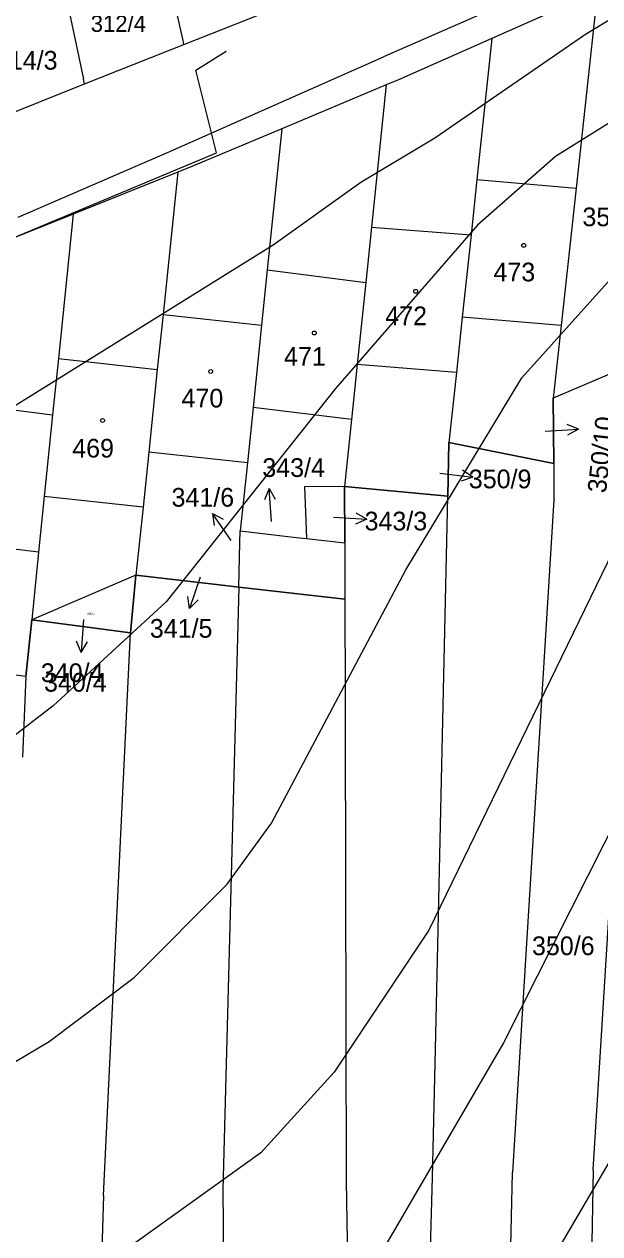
# Model space of a CAD drawing. Extents: x -555860 to -552701, y -1187050 to -1182291.
# Drawn here: x -554963 to -554910.8, y -1184615.5 to -1184505.6 of the extents above; entities that cross this region are included whole.
import ezdxf

# ---------------------------------------------------------------- set-up
doc = ezdxf.new("R2010")
doc.units = 0
for name, color, linetype in [('CYKLISTI_stav', 7, 'Continuous'), ('LEG_2b', 7, 'Continuous'), ('Level 16', 7, 'Continuous'), ('Level 25', 7, 'Continuous'), ('Level 32', 7, 'Continuous'), ('Level 40', 7, 'Continuous'), ('Level 41', 7, 'Continuous'), ('navrh_BV', 7, 'Continuous'), ('Poz předměty', 7, 'Continuous'), ('stav_BV', 7, 'Continuous')]:
    doc.layers.add(name, color=color, linetype=linetype)

msp = doc.modelspace()

# ---------------------------------------------------------------- linework, layer by layer
at = {"layer": 'CYKLISTI_stav'}
for p, q in [((-554921.92, -1184519.75), (-554912.91, -1184520.53)), ((-554931.49, -1184524.08), (-554922.45, -1184524.77)), ((-554940.96, -1184527.95), (-554932.01, -1184529.09)), ((-554950.43, -1184532), (-554941.48, -1184532.97)), ((-554914.27, -1184533.01), (-554923.25, -1184532.25)), ((-554959.94, -1184536.02), (-554950.95, -1184537.02)), ((-554923.78, -1184537.27), (-554932.78, -1184536.54)), ((-554969.44, -1184539.99), (-554960.46, -1184541.13)), ((-554933.3, -1184541.54), (-554942.25, -1184540.45)), ((-554942.77, -1184545.5), (-554951.73, -1184544.51)), ((-554952.25, -1184549.52), (-554961.22, -1184548.55)), ((-554961.74, -1184553.61), (-554970.7, -1184552.52))]:
    msp.add_line(p, q, dxfattribs=at)
msp.add_lwpolyline([(-554933.94, -1184547.65), (-554937.59, -1184547.66), (-554937.53, -1184549.18), (-554937.4, -1184552.36)], dxfattribs=at)
at = {"layer": 'Level 16'}
for p, q in [((-554912.7, -1184542.43), (-554913.73, -1184541.99)), ((-554915.7, -1184542.6), (-554912.7, -1184542.43)), ((-554912.7, -1184542.43), (-554913.67, -1184542.98)), ((-554925.27, -1184546.43), (-554922.29, -1184546.78)), ((-554922.29, -1184546.78), (-554923.22, -1184546.16)), ((-554922.29, -1184546.78), (-554923.34, -1184547.16)), ((-554940.8, -1184547.83), (-554941.22, -1184548.86)), ((-554940.58, -1184550.82), (-554940.8, -1184547.83)), ((-554940.8, -1184547.83), (-554940.23, -1184548.79)), ((-554944.23, -1184552.55), (-554945.94, -1184550.09)), ((-554945.94, -1184550.09), (-554944.96, -1184550.62)), ((-554945.94, -1184550.09), (-554945.78, -1184551.19)), ((-554934.93, -1184550.44), (-554931.93, -1184550.61)), ((-554931.93, -1184550.61), (-554932.96, -1184551.05)), ((-554931.93, -1184550.61), (-554932.9, -1184550.06)), ((-554947.07, -1184555.88), (-554948.02, -1184558.73)), ((-554948.02, -1184558.73), (-554948.18, -1184557.62)), ((-554948.02, -1184558.73), (-554947.23, -1184557.94)), ((-554957.65, -1184559.72), (-554957.86, -1184562.71)), ((-554957.86, -1184562.71), (-554958.29, -1184561.68)), ((-554957.86, -1184562.71), (-554957.29, -1184561.75))]:
    msp.add_line(p, q, dxfattribs=at)
at = {"layer": 'Level 25'}
for centre in [(-554917.66, -1184525.73), (-554927.48, -1184529.9), (-554936.69, -1184533.69), (-554946.1, -1184537.19), (-554955.92, -1184541.64)]:
    msp.add_circle(centre, 0.175, dxfattribs=at)
at = {"layer": 'Level 32'}
msp.add_lwpolyline([(-554906.81, -1184536.13), (-554914.99, -1184539.6), (-554914.94, -1184545.54), (-554924.46, -1184543.63), (-554924.57, -1184548.52), (-554933.94, -1184547.65), (-554933.92, -1184552.75), (-554933.92, -1184554.33), (-554933.92, -1184555.43), (-554933.91, -1184557.88), (-554943.55, -1184556.78), (-554945.57, -1184556.55), (-554952.89, -1184555.71), (-554953.39, -1184560.92), (-554962.36, -1184559.74), (-554962.89, -1184564.91), (-554971.84, -1184563.76)], dxfattribs=at)
at = {"layer": 'Level 40'}
msp.add_lwpolyline([(-554852.94, -1184504.75), (-554862.51, -1184509.32), (-554874.99, -1184513.34), (-554881.15, -1184516.78), (-554886.64, -1184520.55), (-554894.96, -1184528.87), (-554898.42, -1184533.31), (-554909.51, -1184553.42), (-554926.29, -1184587.94), (-554934.89, -1184600.84), (-554941.54, -1184608.19), (-554952.78, -1184616.23), (-554964.84, -1184622.47), (-554973.16, -1184625.38), (-554998.12, -1184632.03), (-555009.92, -1184633.71)], dxfattribs=at)
at = {"layer": 'Level 41'}
for points in [[(-554879.15, -1184498.78), (-554897.45, -1184506.83), (-554914.78, -1184517.64), (-554921.85, -1184523.88), (-554934.75, -1184538.72), (-554950.14, -1184558.13), (-554960.4, -1184567.56), (-554967.06, -1184572.65), (-554971.22, -1184575.19), (-554976.63, -1184577.6), (-554984.53, -1184580.32), (-555002.4, -1184585.65)], [(-555019.04, -1184562.85), (-554984.38, -1184551.2), (-554974.55, -1184546.9), (-554940.44, -1184525.68), (-554932.46, -1184519.98), (-554925.75, -1184515.95), (-554912.06, -1184506.55), (-554902.72, -1184500.83)], [(-555006.16, -1184613.04), (-554984.84, -1184608.67), (-554974.68, -1184605.41), (-554968.87, -1184602.84), (-554960.79, -1184598.06), (-554953.05, -1184592.24), (-554944.59, -1184583.78), (-554940.57, -1184578.24), (-554928.37, -1184555.22), (-554917.83, -1184537.75), (-554909.24, -1184528.18), (-554898.01, -1184519.86), (-554867.36, -1184502.39)], [(-555012.11, -1184525.48), (-555007.32, -1184531.57), (-555005.72, -1184539.07), (-554971.58, -1184528.2), (-554945.57, -1184517.32), (-554947.44, -1184509.82), (-554944.7, -1184508.08)], [(-554859.44, -1184523.83), (-554863.9, -1184523.6), (-554867.45, -1184524.7), (-554870.55, -1184526.24), (-554878.18, -1184531.51), (-554886.22, -1184539.97), (-554891.49, -1184546.76), (-554897.45, -1184555.77), (-554904.25, -1184567.97), (-554919.5, -1184598.2), (-554930.59, -1184617.2), (-554938.49, -1184627.88), (-554945.98, -1184635.78), (-554954.02, -1184641.19), (-554967.89, -1184647.29), (-554980.37, -1184650.75), (-554994.23, -1184653.53), (-555014.48, -1184655.52)], [(-555017.97, -1184674.58), (-554995.07, -1184674.05), (-554986.5, -1184672.73), (-554979.81, -1184670.86), (-554969.84, -1184667.28), (-554958.6, -1184662.95), (-554945.84, -1184655.33), (-554940.71, -1184651.45), (-554931.56, -1184642.57), (-554922.55, -1184630.65), (-554909.38, -1184608.19), (-554895.31, -1184581.06), (-554890.8, -1184573.24), (-554884, -1184563.26), (-554877.21, -1184555.5), (-554866.95, -1184546.48), (-554862.04, -1184544.13)]]:
    msp.add_lwpolyline(points, dxfattribs=at)
at = {"layer": 'navrh_BV'}
for p, q in [((-554948.61, -1184507.11), (-554949.91, -1184501.3)), ((-554916.15, -1184502.31), (-554930.4, -1184508.59)), ((-554959.36, -1184502.59), (-554957.66, -1184510.64)), ((-554948.53, -1184507.47), (-554936.5, -1184502.7)), ((-554910.97, -1184502.68), (-554920.55, -1184506.92)), ((-554910.97, -1184502.68), (-554912.91, -1184520.53)), ((-554957.57, -1184511.06), (-554948.53, -1184507.47)), ((-554948.53, -1184507.47), (-554948.61, -1184507.11)), ((-554920.55, -1184506.92), (-554929.04, -1184510.68)), ((-554920.55, -1184506.92), (-554921.92, -1184519.75)), ((-554950.03, -1184517.28), (-554930.4, -1184508.59)), ((-554965.3, -1184514.13), (-554957.57, -1184511.06)), ((-554957.57, -1184511.06), (-554957.66, -1184510.64)), ((-554930.15, -1184511.14), (-554939.64, -1184515.13)), ((-554930.15, -1184511.14), (-554931.49, -1184524.08)), ((-554929.04, -1184510.68), (-554930.15, -1184511.14)), ((-554939.64, -1184515.13), (-554947.81, -1184518.56)), ((-554939.64, -1184515.13), (-554940.96, -1184527.95)), ((-554963.59, -1184523.17), (-554950.03, -1184517.28)), ((-554947.81, -1184518.56), (-554949.1, -1184519.08)), ((-554949.1, -1184519.08), (-554958.6, -1184522.89)), ((-554949.1, -1184519.08), (-554950.43, -1184532)), ((-554921.92, -1184519.75), (-554922.45, -1184524.77)), ((-554912.91, -1184520.53), (-554914.27, -1184533.01)), ((-554958.6, -1184522.89), (-554968.1, -1184526.69)), ((-554958.6, -1184522.89), (-554959.94, -1184536.02)), ((-554931.49, -1184524.08), (-554932.01, -1184529.09)), ((-554922.45, -1184524.77), (-554923.25, -1184532.25)), ((-554940.96, -1184527.95), (-554941.48, -1184532.97)), ((-554932.01, -1184529.09), (-554932.78, -1184536.54)), ((-554950.43, -1184532), (-554950.95, -1184537.02)), ((-554941.48, -1184532.97), (-554942.25, -1184540.45)), ((-554923.25, -1184532.25), (-554923.78, -1184537.27)), ((-554914.27, -1184533.01), (-554914.99, -1184539.6)), ((-554959.94, -1184536.02), (-554960.46, -1184541.13)), ((-554932.78, -1184536.54), (-554933.3, -1184541.54)), ((-554906.81, -1184536.13), (-554914.99, -1184539.6)), ((-554950.95, -1184537.02), (-554951.73, -1184544.51)), ((-554923.78, -1184537.27), (-554924.46, -1184543.63)), ((-554914.94, -1184545.54), (-554914.99, -1184539.6)), ((-554942.25, -1184540.45), (-554942.77, -1184545.5)), ((-554960.46, -1184541.13), (-554961.22, -1184548.55)), ((-554933.3, -1184541.54), (-554933.94, -1184547.65)), ((-554924.57, -1184548.52), (-554924.46, -1184543.63)), ((-554924.46, -1184543.63), (-554914.94, -1184545.54)), ((-554951.73, -1184544.51), (-554952.25, -1184549.52)), ((-554942.77, -1184545.5), (-554943.41, -1184551.68)), ((-554914.94, -1184545.54), (-554914.92, -1184548.84)), ((-554961.22, -1184548.55), (-554961.74, -1184553.61)), ((-554933.92, -1184552.75), (-554933.94, -1184547.65)), ((-554933.94, -1184547.65), (-554924.57, -1184548.52)), ((-554925.65, -1184597.43), (-554924.57, -1184548.52)), ((-554952.25, -1184549.52), (-554952.89, -1184555.71)), ((-554914.92, -1184548.84), (-554917.94, -1184598)), ((-554911.34, -1184609.74), (-554907.62, -1184549.11)), ((-554943.44, -1184552.73), (-554943.41, -1184551.68)), ((-554943.41, -1184551.68), (-554938.05, -1184552.29)), ((-554943.55, -1184556.78), (-554943.44, -1184552.73)), ((-554938.05, -1184552.29), (-554937.4, -1184552.36)), ((-554937.4, -1184552.36), (-554933.92, -1184552.75)), ((-554933.92, -1184552.75), (-554933.92, -1184554.33)), ((-554961.74, -1184553.61), (-554962.36, -1184559.74)), ((-554933.92, -1184554.33), (-554933.92, -1184555.43)), ((-554952.89, -1184555.71), (-554962.36, -1184559.74)), ((-554953.39, -1184560.92), (-554952.89, -1184555.71)), ((-554952.89, -1184555.71), (-554945.57, -1184556.55)), ((-554933.92, -1184555.43), (-554933.78, -1184610.76)), ((-554945.57, -1184556.55), (-554943.55, -1184556.78)), ((-554943.55, -1184556.78), (-554945, -1184611.52)), ((-554962.89, -1184564.91), (-554962.36, -1184559.74)), ((-554962.36, -1184559.74), (-554953.39, -1184560.92)), ((-554955.85, -1184612.05), (-554953.39, -1184560.92)), ((-554962.89, -1184564.91), (-554963.2, -1184572.24)), ((-554925.94, -1184610.43), (-554925.65, -1184597.43)), ((-554917.94, -1184598), (-554918.68, -1184609.97)), ((-554919.55, -1184646.72), (-554918.68, -1184609.97)), ((-554911.34, -1184609.74), (-554912.09, -1184646.81)), ((-554933.78, -1184610.76), (-554933.31, -1184646.24)), ((-554927.06, -1184646.38), (-554925.94, -1184610.43)), ((-554955.85, -1184612.05), (-554956.75, -1184645.44)), ((-554945, -1184611.52), (-554944.65, -1184645.78))]:
    msp.add_line(p, q, dxfattribs=at)
at = {"layer": 'Poz předměty'}
msp.add_lwpolyline([(-554943.55, -1184556.78), (-554933.91, -1184557.88)], dxfattribs=at)
at = {"layer": 'stav_BV'}
for p, q in [((-554957.65, -1184559.72), (-554957.86, -1184562.71)), ((-554957.86, -1184562.71), (-554958.29, -1184561.68)), ((-554957.86, -1184562.71), (-554957.29, -1184561.75))]:
    msp.add_line(p, q, dxfattribs=at)

# ---------------------------------------------------------------- texts
at = {"layer": 'LEG_2b'}
for s, height, p in [('312/4', 1.5, (-554957, -1184506.33)), ('314/3', 1.7, (-554965.7, -1184509.76)), ('350/7', 1.7, (-554912.33, -1184523.99)), ('473', 1.7, (-554920.41, -1184529)), ('472', 1.7, (-554930.24, -1184532.98)), ('471', 1.7, (-554939.44, -1184536.67)), ('470', 1.7, (-554948.75, -1184540.46)), ('469', 1.7, (-554958.68, -1184545.01)), ('340/4', 0.2, (-554957.32, -1184559.29)), ('340/4', 1.7, (-554961.24, -1184566.28)), ('350/6', 1.7, (-554916.91, -1184590.22))]:
    msp.add_text(s, height=height, dxfattribs=at).set_placement(p)
at = {"layer": 'Level 16'}
msp.add_text('350/10', height=1.7, rotation=83.7, dxfattribs=at).set_placement((-554910.19, -1184548.29))
for s, p in [('343/4', (-554941.41, -1184546.77)), ('350/9', (-554922.65, -1184547.8)), ('341/6', (-554949.66, -1184549.47)), ('343/3', (-554932.12, -1184551.63)), ('341/5', (-554951.63, -1184561.38)), ('340/4', (-554961.53, -1184565.41))]:
    msp.add_text(s, height=1.7, dxfattribs=at).set_placement(p)

doc.saveas('drawing.dxf')
